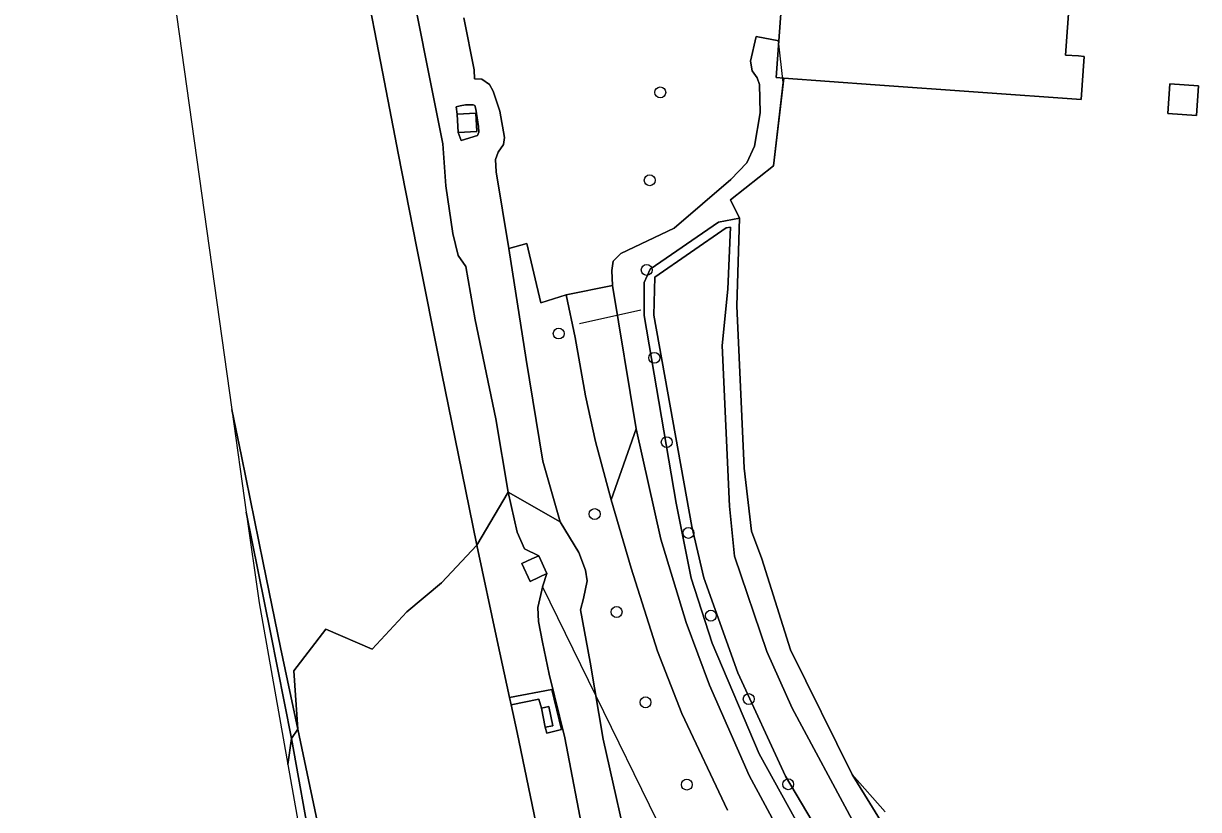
# Model space of a CAD drawing. Extents: x 156141 to 158132, y 385651 to 388333.
# Drawn here: x 156282.6 to 156388.2, y 386333.1 to 386403.6 of the extents above; entities that cross this region are included whole.
import ezdxf

# ---------------------------------------------------------------- set-up
doc = ezdxf.new("R2010")
doc.units = 0
for name, color, linetype in [('IMGEO_Berm_groen', 7, 'Continuous'), ('IMGEO_Boom', 7, 'Continuous'), ('IMGEO_Duiker', 7, 'Continuous'), ('IMGEO_Erf', 7, 'Continuous'), ('IMGEO_Grasland_overig', 7, 'Continuous'), ('IMGEO_Groenvoorziening', 7, 'Continuous'), ('IMGEO_Haag', 7, 'Continuous'), ('IMGEO_Hek', 7, 'Continuous'), ('IMGEO_Muur', 7, 'Continuous'), ('IMGEO_Pand', 7, 'Continuous'), ('IMGEO_Rijbaan_autosnelweg', 7, 'Continuous'), ('IMGEO_Terreindeel_gesloten', 7, 'Continuous'), ('IMGEO_Terreindeel_open', 7, 'Continuous')]:
    doc.layers.add(name, color=color, linetype=linetype)

msp = doc.modelspace()

# ---------------------------------------------------------------- linework, layer by layer
at = {"layer": 'IMGEO_Berm_groen'}
for points in [[(156313.21, 386407.83), (156314.86, 386399.29), (156316.27, 386391.85), (156317.91, 386383.61), (156320.17, 386372.2), (156321.96, 386363.4), (156323.33, 386356.79), (156326.15, 386361.56), (156325.03, 386368.14), (156323.18, 386377.04), (156322.32, 386381.83), (156321.66, 386382.82), (156321.18, 386384.78), (156320.53, 386389.07), (156320.28, 386392.83), (156319.19, 386398.22), (156317.82, 386405.13)], [(156317.82, 386405.13), (156319.19, 386398.22), (156320.28, 386392.83), (156320.53, 386389.07), (156321.18, 386384.78), (156321.66, 386382.82), (156322.32, 386381.83), (156323.18, 386377.04), (156325.03, 386368.14), (156326.15, 386361.56), (156330.8, 386358.9), (156329.26, 386364.33), (156327.76, 386373.48), (156326.21, 386383.43), (156325.05, 386390.33), (156324.99, 386391.43), (156325.23, 386392.08), (156325.71, 386392.76), (156325.82, 386393.39), (156325.39, 386395.76), (156324.78, 386397.55), (156324.47, 386398.16), (156323.77, 386398.64), (156323.1, 386398.66), (156323.07, 386399.49), (156322.14, 386404.16)], [(156333, 386330.29), (156331.22, 386339.5), (156329.83, 386345.22), (156329.21, 386348.09), (156328.87, 386349.96), (156328.79, 386351.2), (156329.24, 386353.14), (156329.62, 386354.25), (156328.92, 386353.92), (156328.1, 386353.54), (156327.36, 386355.14), (156328.26, 386355.56), (156328.88, 386355.85), (156327.61, 386356.47), (156326.95, 386357.97), (156326.15, 386361.56), (156323.33, 386356.79), (156325.15, 386348.25), (156326.26, 386343.13), (156330.06, 386343.83), (156330.93, 386340.24), (156329.61, 386339.91), (156329.47, 386340.45), (156329.12, 386342.16), (156328.9, 386342.96), (156326.41, 386342.47), (156326.95, 386339.97), (156328.79, 386331.03)], [(156337.33, 386327.54), (156334.66, 386339.39), (156333.51, 386346.3), (156332.63, 386350.99), (156332.91, 386352.01), (156333.23, 386353.59), (156333.1, 386354.55), (156332.49, 386356.14), (156330.8, 386358.9), (156326.15, 386361.56), (156326.95, 386357.97), (156327.61, 386356.47), (156328.88, 386355.85), (156329.62, 386354.25), (156329.24, 386353.14), (156328.79, 386351.2), (156328.87, 386349.96), (156329.21, 386348.09), (156329.83, 386345.22), (156331.22, 386339.5), (156333, 386330.29)], [(156309.62, 386329.06), (156307.25, 386340.27), (156306.68, 386339.44), (156308.49, 386329.27)]]:
    msp.add_lwpolyline(points, dxfattribs=at)
for points in [[(156321.65, 386393.84), (156321.55, 386395.49), (156321.46, 386396.15), (156321.83, 386396.24), (156322.31, 386396.35), (156322.98, 386396.34), (156323.13, 386396.29), (156323.24, 386395.96), (156323.48, 386394.38), (156323.49, 386393.87), (156323.37, 386393.59), (156321.92, 386393.13)], [(156321.55, 386395.49), (156323.22, 386395.59), (156323.32, 386393.94), (156321.65, 386393.84), (156321.92, 386393.13), (156323.37, 386393.59), (156323.49, 386393.87), (156323.48, 386394.38), (156323.24, 386395.96), (156323.13, 386396.29), (156322.98, 386396.34), (156322.31, 386396.35), (156321.83, 386396.24), (156321.46, 386396.15)], [(156301.32, 386368.98), (156302.61, 386359.77), (156304.78, 386348.97), (156306.68, 386339.44), (156307.25, 386340.27), (156305.67, 386347.6), (156304.12, 386355.21), (156302.19, 386364.79)], [(156306.34, 386337.11), (156306.68, 386339.44), (156304.78, 386348.97), (156302.61, 386359.77), (156303.76, 386351.61)]]:
    msp.add_lwpolyline(points, close=True, dxfattribs=at)
at = {"layer": 'IMGEO_Boom'}
for centre in [(156339.8, 386397.45), (156338.86, 386389.56), (156338.59, 386381.51), (156330.68, 386375.8), (156339.27, 386373.62), (156340.38, 386366.05), (156333.91, 386359.59), (156342.33, 386357.9), (156335.88, 386350.8), (156344.35, 386350.47), (156338.48, 386342.69), (156347.75, 386342.98), (156342.19, 386335.3), (156351.3, 386335.33)]:
    msp.add_circle(centre, 0.489, dxfattribs=at)
at = {"layer": 'IMGEO_Duiker'}
msp.add_lwpolyline([(156345, 386320.87), (156334.05, 386343.23), (156329.23, 386353.1)], dxfattribs=at)
at = {"layer": 'IMGEO_Erf'}
for points in [[(156322.14, 386404.16), (156323.07, 386399.49), (156323.1, 386398.66), (156323.77, 386398.64), (156324.47, 386398.16), (156324.78, 386397.55), (156325.39, 386395.76), (156325.82, 386393.39), (156325.71, 386392.76), (156325.23, 386392.08), (156324.99, 386391.43), (156325.05, 386390.33), (156326.21, 386383.43), (156327.82, 386383.89), (156329.07, 386378.55), (156331.35, 386379.27), (156335.51, 386380.11), (156335.44, 386381.47), (156335.56, 386382.29), (156336.27, 386382.98), (156341.04, 386385.26), (156346.13, 386389.63), (156347.59, 386391.14), (156348.27, 386392.62), (156348.77, 386395.61), (156348.73, 386398.17), (156348.52, 386398.76), (156348.07, 386399.4), (156347.92, 386400.25), (156348.43, 386402.46), (156350.47, 386402.08), (156351.44, 386415.52)], [(156377.14, 386413.67), (156376.21, 386400.81), (156377.37, 386400.73), (156377.9, 386400.69), (156377.62, 386396.81), (156359.12, 386398.14), (156350.91, 386398.74), (156349.98, 386390.87), (156346.11, 386387.8), (156346.91, 386386.16), (156346.67, 386378.29), (156347.34, 386363.72), (156348.01, 386358.07), (156348.94, 386355.56), (156351.51, 386347.41), (156357.04, 386336.22), (156360.02, 386332.85)]]:
    msp.add_lwpolyline(points, dxfattribs=at)
msp.add_lwpolyline([(156385.4, 386395.57), (156385.59, 386398.23), (156388.16, 386398.04), (156387.97, 386395.38)], close=True, dxfattribs=at)
at = {"layer": 'IMGEO_Grasland_overig'}
for points in [[(156332.15, 386375.46), (156333.09, 386370.2), (156333.98, 386366.1), (156335.39, 386360.86), (156337.64, 386367.24), (156335.51, 386380.11), (156331.35, 386379.27)], [(156306.34, 386337.11), (156312.06, 386304.92), (156312.89, 386303.79), (156312.52, 386307.84), (156311.61, 386312.51), (156310.31, 386319.11), (156308.49, 386329.27), (156306.68, 386339.44)]]:
    msp.add_lwpolyline(points, close=True, dxfattribs=at)
msp.add_lwpolyline([(156353.32, 386325.86), (156347.8, 386336.11), (156344.23, 386344.22), (156342.14, 386349.87), (156339.85, 386357.33), (156337.64, 386367.24), (156335.39, 386360.86), (156337.19, 386354.74), (156339.54, 386347.28), (156341.74, 386341.7), (156345.84, 386333.01)], dxfattribs=at)
at = {"layer": 'IMGEO_Groenvoorziening'}
for points in [[(156354.49, 386327.56), (156348.68, 386338.06), (156344.46, 386348), (156342.57, 386353.85), (156341.22, 386360.56), (156338.36, 386377.42), (156338.36, 386380.37), (156338.91, 386381.59), (156345.05, 386385.8), (156346.91, 386386.16), (156346.11, 386387.8), (156349.98, 386390.87), (156350.91, 386398.74), (156350.23, 386398.79), (156350.47, 386402.08), (156348.43, 386402.46), (156347.92, 386400.25), (156348.07, 386399.4), (156348.52, 386398.76), (156348.73, 386398.17), (156348.77, 386395.61), (156348.27, 386392.62), (156347.59, 386391.14), (156346.13, 386389.63), (156341.04, 386385.26), (156336.27, 386382.98), (156335.56, 386382.29), (156335.44, 386381.47), (156335.51, 386380.11), (156337.64, 386367.24), (156339.85, 386357.33), (156342.14, 386349.87), (156344.23, 386344.22), (156347.8, 386336.11), (156353.32, 386325.86)], [(156363.64, 386325.53), (156357.04, 386336.22), (156351.51, 386347.41), (156348.94, 386355.56), (156348.01, 386358.07), (156347.34, 386363.72), (156346.67, 386378.29), (156346.91, 386386.16), (156345.05, 386385.8), (156338.91, 386381.59), (156338.36, 386380.37), (156338.36, 386377.42), (156341.22, 386360.56), (156342.57, 386353.85), (156344.46, 386348), (156348.68, 386338.06), (156354.49, 386327.56)], [(156357.25, 386331.74), (156351.64, 386342.17), (156349.39, 386347.25), (156346.47, 386355.8), (156346.02, 386360.3), (156345.36, 386374.72), (156345.87, 386379.78), (156346.11, 386385.36), (156345.71, 386385.28), (156339.32, 386380.85), (156339.24, 386377.46), (156342.65, 386358.48), (156343.73, 386353.88), (156346.77, 386345.34), (156351.07, 386336.07), (156358.33, 386323.8)], [(156358.33, 386323.8), (156351.07, 386336.07), (156346.77, 386345.34), (156343.73, 386353.88), (156342.65, 386358.48), (156339.24, 386377.46), (156339.32, 386380.85), (156345.71, 386385.28), (156346.11, 386385.36), (156345.87, 386379.78), (156345.36, 386374.72), (156346.02, 386360.3), (156346.47, 386355.8), (156349.39, 386347.25), (156351.64, 386342.17), (156357.25, 386331.74)], [(156345.84, 386333.01), (156341.74, 386341.7), (156339.54, 386347.28), (156337.19, 386354.74), (156335.39, 386360.86), (156333.98, 386366.1), (156333.09, 386370.2), (156332.15, 386375.46), (156331.35, 386379.27), (156329.07, 386378.55), (156327.82, 386383.89), (156326.21, 386383.43), (156327.76, 386373.48), (156329.26, 386364.33), (156330.8, 386358.9), (156332.49, 386356.14), (156333.1, 386354.55), (156333.23, 386353.59), (156332.91, 386352.01), (156332.63, 386350.99), (156333.51, 386346.3), (156334.66, 386339.39), (156337.33, 386327.54)], [(156360.02, 386332.85), (156357.04, 386336.22), (156363.64, 386325.53)]]:
    msp.add_lwpolyline(points, dxfattribs=at)
at = {"layer": 'IMGEO_Haag'}
for points in [[(156354.49, 386327.56), (156348.68, 386338.06), (156344.46, 386348), (156342.57, 386353.85), (156341.22, 386360.56), (156338.36, 386377.42), (156338.36, 386380.37), (156338.91, 386381.59), (156345.05, 386385.8), (156346.91, 386386.16), (156346.11, 386387.8), (156349.98, 386390.87), (156350.86, 386398.35), (156350.43, 386402.08), (156348.43, 386402.46), (156347.92, 386400.25), (156348.07, 386399.4), (156348.52, 386398.76), (156348.73, 386398.17), (156348.77, 386395.61), (156348.27, 386392.62), (156347.59, 386391.14), (156346.13, 386389.63), (156341.04, 386385.26), (156336.27, 386382.98), (156335.56, 386382.29), (156335.44, 386381.47), (156335.51, 386380.11), (156337.64, 386367.24), (156339.85, 386357.33), (156342.14, 386349.87), (156344.23, 386344.22), (156347.8, 386336.11), (156353.32, 386325.86)], [(156360.02, 386332.85), (156357.04, 386336.22), (156363.64, 386325.53)]]:
    msp.add_lwpolyline(points, dxfattribs=at)
at = {"layer": 'IMGEO_Hek'}
msp.add_lwpolyline([(156332.55, 386376.7), (156338.07, 386377.93)], dxfattribs=at)
at = {"layer": 'IMGEO_Muur'}
for points in [[(156350.43, 386402.08), (156348.43, 386402.46)], [(156346.91, 386386.16), (156346.11, 386387.8), (156349.98, 386390.87), (156350.86, 386398.35)], [(156354.49, 386327.56), (156348.68, 386338.06), (156344.46, 386348), (156342.57, 386353.85), (156341.22, 386360.56), (156338.36, 386377.42), (156338.36, 386380.37), (156338.91, 386381.59), (156345.05, 386385.8), (156346.91, 386386.16)], [(156357.04, 386336.22), (156363.64, 386325.53)]]:
    msp.add_lwpolyline(points, dxfattribs=at)
at = {"layer": 'IMGEO_Pand'}
for points in [[(156377.14, 386413.67), (156351.44, 386415.52), (156350.47, 386402.08), (156350.23, 386398.79), (156350.91, 386398.74), (156359.12, 386398.14), (156377.62, 386396.81), (156377.9, 386400.69), (156377.37, 386400.73), (156376.21, 386400.81)], [(156385.4, 386395.57), (156387.97, 386395.38), (156388.16, 386398.04), (156385.59, 386398.23)]]:
    msp.add_lwpolyline(points, close=True, dxfattribs=at)
at = {"layer": 'IMGEO_Rijbaan_autosnelweg'}
for points in [[(156282.59, 386502.42), (156301.32, 386368.98), (156302.19, 386364.79), (156304.12, 386355.21), (156305.67, 386347.6), (156307.25, 386340.27), (156306.87, 386345.51), (156309.75, 386349.27), (156313.93, 386347.46), (156317.03, 386350.82), (156320.16, 386353.42), (156323.33, 386356.79), (156321.96, 386363.4), (156320.17, 386372.2), (156317.91, 386383.61), (156316.27, 386391.85), (156314.86, 386399.29), (156313.21, 386407.83)], [(156328.79, 386331.03), (156326.95, 386339.97), (156326.41, 386342.47), (156326.26, 386343.13), (156325.15, 386348.25), (156323.33, 386356.79), (156320.16, 386353.42), (156317.03, 386350.82), (156313.93, 386347.46), (156309.75, 386349.27), (156306.87, 386345.51), (156307.25, 386340.27), (156309.62, 386329.06)]]:
    msp.add_lwpolyline(points, dxfattribs=at)
at = {"layer": 'IMGEO_Terreindeel_gesloten'}
for points in [[(156321.65, 386393.84), (156323.32, 386393.94), (156323.22, 386395.59), (156321.55, 386395.49)], [(156329.62, 386354.25), (156328.88, 386355.85), (156328.26, 386355.56), (156327.36, 386355.14), (156328.1, 386353.54), (156328.92, 386353.92)]]:
    msp.add_lwpolyline(points, close=True, dxfattribs=at)
at = {"layer": 'IMGEO_Terreindeel_open'}
for points in [[(156329.12, 386342.16), (156329.8, 386342.3), (156330.15, 386340.59), (156329.47, 386340.45), (156329.61, 386339.91), (156330.93, 386340.24), (156330.06, 386343.83), (156326.26, 386343.13), (156326.41, 386342.47), (156328.9, 386342.96)], [(156329.47, 386340.45), (156330.15, 386340.59), (156329.8, 386342.3), (156329.12, 386342.16)]]:
    msp.add_lwpolyline(points, close=True, dxfattribs=at)

doc.saveas('drawing.dxf')
